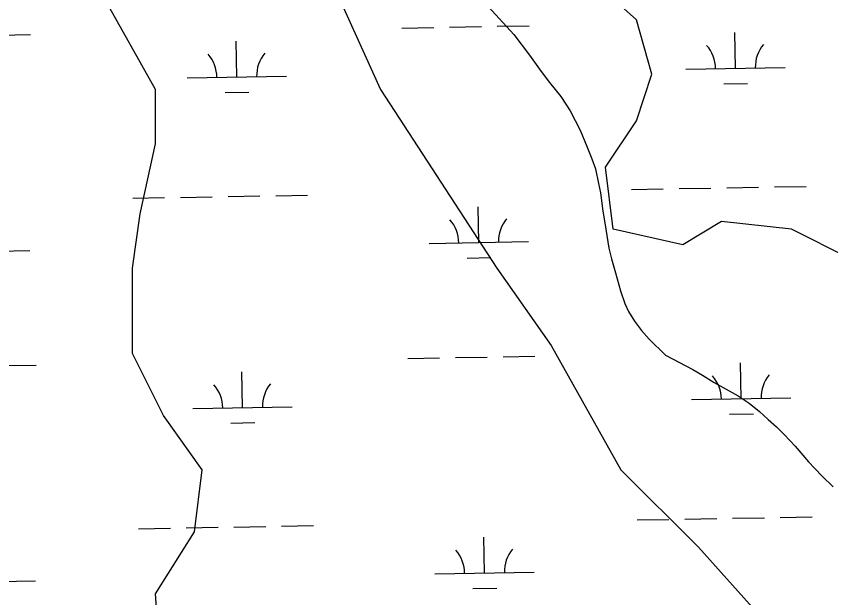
# Model space of a CAD drawing. Extents: x 3903937 to 3942190, y 260677 to 286651.
# Drawn here: x 3917570 to 3918389, y 279684 to 280270 of the extents above; entities that cross this region are included whole.
import ezdxf

# ---------------------------------------------------------------- set-up
doc = ezdxf.new("R2010")
doc.units = 0
for name, color, linetype in [('V-RIVR-EDGE', 7, 'Continuous'), ('V-SITE-VEGE', 7, 'Continuous'), ('V-TOPO-SHOR', 7, 'Continuous'), ('V-WETL-SWMP', 7, 'Continuous')]:
    doc.layers.add(name, color=color, linetype=linetype)

msp = doc.modelspace()

# ---------------------------------------------------------------- linework, layer by layer
at = {"layer": 'V-RIVR-EDGE'}
msp.add_spline([(3921377.29, 279062.17), (3921266.29, 279148.89), (3921205.7, 279194.69), (3921163.04, 279223.93), (3921117.47, 279259.01), (3921069, 279295.07), (3920989.51, 279356.45), (3920904.19, 279419.8), (3920848.46, 279465.1), (3920819.38, 279491.39), (3920764.61, 279532.32), (3920724.87, 279564.47), (3920717.6, 279574.2), (3920711.78, 279577.13), (3920707.91, 279580.05), (3920703.06, 279584.44), (3920697.73, 279590.28), (3920694.35, 279596.11), (3920679.81, 279608.29), (3920653.63, 279627.78), (3920647.82, 279633.14), (3920617.29, 279659.92), (3920603.23, 279669.67), (3920586.26, 279680.4), (3920572.19, 279685.77), (3920561.53, 279694.06), (3920554.73, 279695.04), (3920536.31, 279710.14), (3920503.84, 279735.48), (3920470.41, 279766.15), (3920409.85, 279826.52), (3920360.43, 279874.24), (3920304.23, 279925.85), (3920246.1, 279984.27), (3920184.08, 280042.22), (3920087.18, 280134.73), (3920077, 280142.52), (3920067.8, 280150.8), (3920023.21, 280189.76), (3919970.39, 280236.03), (3919916.12, 280284.72), (3919868.64, 280327.09), (3919856.04, 280338.29), (3919841.01, 280349.99), (3919835.19, 280353.4), (3919829.38, 280360.7), (3919822.12, 280368), (3919811.45, 280375.31), (3919804.66, 280378.73), (3919792.54, 280387.98), (3919778.98, 280401.13), (3919755.23, 280421.1), (3919718.88, 280448.39), (3919686.88, 280472.26), (3919581.74, 280567.7), (3919547.82, 280598.38), (3919513.89, 280625.18), (3919481.9, 280648.57), (3919448.92, 280669.04), (3919419.83, 280686.11), (3919392.68, 280705.61), (3919362.14, 280728.02), (3919330.15, 280752.87), (3919280.72, 280793.78), (3919246.79, 280820.09), (3919120.76, 280914.13), (3919044.16, 280969.68), (3918969.03, 281026.69), (3918955.46, 281036.92), (3918936.55, 281049.59), (3918911.83, 281069.56), (3918858.99, 281106.6), (3918831.84, 281126.58), (3918795.98, 281157.26), (3918776.59, 281169.45), (3918764.95, 281177.25), (3918748.96, 281193.32), (3918725.7, 281210.86), (3918705.34, 281224.99), (3918662.68, 281257.63), (3918621.47, 281285.9), (3918549.73, 281337.56), (3918525.01, 281357.04), (3918475.57, 281395.53), (3918463.46, 281407.22), (3918446.97, 281418.91), (3918411.11, 281449.11), (3918340.83, 281503.67), (3918290.91, 281544.11), (3918205.12, 281613.28), (3918154.72, 281655.65), (3918107.71, 281694.13), (3918054.88, 281736.51), (3917982.66, 281793.03), (3917905.11, 281852.47), (3917811.07, 281925.54), (3917735.94, 281981.09), (3917707.82, 282002.53), (3917655.96, 282042.96), (3917607.5, 282085.33), (3917579.89, 282111.14), (3917553.72, 282135.49), (3917491.71, 282196.35), (3917440.85, 282248.43), (3917425.11, 282263.78)], degree=3, dxfattribs=at)
at = {"layer": 'V-SITE-VEGE'}
for p, q in [((3917795.64, 280508.05), (3917936.09, 280195.78)), ((3918193.59, 280266.04), (3918107.75, 280344.11)), ((3917709.8, 280195.78), (3917639.58, 280320.69)), ((3918209.19, 280211.39), (3918193.59, 280266.04)), ((3918193.59, 280164.55), (3918209.19, 280211.39)), ((3917709.8, 280141.13), (3917709.8, 280195.78)), ((3917936.09, 280195.78), (3918053.13, 280016.22)), ((3918162.37, 280117.71), (3918193.59, 280164.55)), ((3917694.2, 280070.87), (3917709.8, 280141.13)), ((3918170.18, 280055.26), (3918162.37, 280117.71)), ((3917686.39, 280016.22), (3917694.2, 280070.87)), ((3918279.42, 280063.06), (3918240.41, 280039.64)), ((3918349.65, 280055.26), (3918279.42, 280063.06)), ((3918240.41, 280039.64), (3918170.18, 280055.26)), ((3918490.1, 279984.99), (3918349.65, 280055.26)), ((3917686.39, 279930.35), (3917686.39, 280016.22)), ((3918053.13, 280016.22), (3918107.75, 279938.15)), ((3918107.75, 279938.15), (3918177.98, 279813.24)), ((3917717.61, 279867.89), (3917686.39, 279930.35)), ((3917756.62, 279813.24), (3917717.61, 279867.89)), ((3917748.82, 279750.79), (3917756.62, 279813.24)), ((3918177.98, 279813.24), (3918256.01, 279735.18)), ((3917709.8, 279688.33), (3917748.82, 279750.79)), ((3918256.01, 279735.18), (3918326.24, 279657.11)), ((3917717.61, 279571.23), (3917709.8, 279688.33))]:
    msp.add_line(p, q, dxfattribs=at)
at = {"layer": 'V-TOPO-SHOR'}
msp.add_lwpolyline([(3918041.21, 280283.1), (3918070.38, 280251.32), (3918085.92, 280230.59), (3918097.85, 280214.05), (3918106.18, 280203.1), (3918117.46, 280188.88), (3918126.89, 280174.45), (3918136.93, 280154.96), (3918144.02, 280138.04), (3918148.66, 280126.23), (3918152.4, 280116.04), (3918155.61, 280101.26), (3918157.53, 280091.79), (3918159.99, 280073.57), (3918161.88, 280061.8), (3918165.75, 280036.36), (3918168.48, 280025.44), (3918172.47, 280011.35), (3918177.47, 279993.41), (3918181.93, 279980.46), (3918185.71, 279972.43), (3918191.75, 279962.68), (3918198.65, 279953.21), (3918206.48, 279944.73), (3918222.77, 279928.45), (3918250.36, 279914.13), (3918260.23, 279908.45), (3918271.91, 279901.05), (3918295.98, 279887.63), (3918307.2, 279880.09), (3918317.57, 279871.88), (3918326.25, 279863.92), (3918334.48, 279856.58), (3918341.87, 279849.1), (3918348.27, 279842.18), (3918353.4, 279837.03), (3918366.87, 279821.33), (3918373.27, 279814.48), (3918380.65, 279806.62), (3918391.59, 279796.1)], dxfattribs=at)
at = {"layer": 'V-WETL-SWMP'}
for p, q in [((3917957.69, 280257.82), (3917989.68, 280258.38)), ((3918005.68, 280258.66), (3918037.67, 280259.23)), ((3918053.67, 280259.51), (3918085.67, 280260.07)), ((3917551.84, 280250.68), (3917583.84, 280251.24)), ((3918293.3, 280217.29), (3918292.66, 280253.28)), ((3917791.47, 280208.46), (3917790.83, 280244.45)), ((3918243.3, 280216.41), (3918343.29, 280218.17)), ((3917741.47, 280207.58), (3917841.46, 280209.34)), ((3918281.57, 280201.65), (3918305.57, 280202.07)), ((3917779.74, 280192.82), (3917803.73, 280193.24)), ((3918188.58, 280095.36), (3918220.58, 280095.92)), ((3918236.57, 280096.2), (3918268.57, 280096.76)), ((3918284.57, 280097.05), (3918316.56, 280097.61)), ((3918332.56, 280097.89), (3918364.55, 280098.45)), ((3917686.75, 280086.52), (3917718.75, 280087.09)), ((3917734.74, 280087.37), (3917766.74, 280087.93)), ((3917782.74, 280088.21), (3917814.73, 280088.78)), ((3917830.73, 280089.06), (3917862.72, 280089.62)), ((3918034.91, 280041.9), (3918034.27, 280077.9)), ((3917984.91, 280041.02), (3918084.9, 280042.78)), ((3917483.08, 280032.19), (3917583.07, 280033.95)), ((3918023.18, 280026.26), (3918047.18, 280026.68)), ((3917963.54, 279925.2), (3917995.54, 279925.76)), ((3918011.53, 279926.04), (3918043.53, 279926.6)), ((3918059.53, 279926.89), (3918091.52, 279927.45)), ((3918299.15, 279884.67), (3918298.52, 279920.66)), ((3917557.7, 279918.05), (3917589.69, 279918.62)), ((3917797.32, 279875.83), (3917796.69, 279911.83)), ((3918249.16, 279883.79), (3918349.14, 279885.55)), ((3917747.33, 279874.95), (3917847.31, 279876.71)), ((3918287.42, 279869.03), (3918311.42, 279869.45)), ((3917785.59, 279860.19), (3917809.59, 279860.62)), ((3918242.43, 279763.58), (3918274.42, 279764.14)), ((3918290.42, 279764.42), (3918322.42, 279764.99)), ((3918338.41, 279765.27), (3918370.41, 279765.83)), ((3917788.59, 279755.59), (3917820.59, 279756.15)), ((3917836.58, 279756.43), (3917868.58, 279757)), ((3918194.44, 279762.73), (3918226.43, 279763.3)), ((3917692.61, 279753.9), (3917724.6, 279754.46)), ((3917740.6, 279754.75), (3917772.59, 279755.31)), ((3918040.76, 279709.28), (3918040.13, 279745.27)), ((3917990.77, 279708.4), (3918090.75, 279710.16)), ((3917488.94, 279699.57), (3917588.92, 279701.33)), ((3918029.03, 279693.64), (3918053.03, 279694.06))]:
    msp.add_line(p, q, dxfattribs=at)
for centre, start, end in [((3918238.05, 280216.79), 0.23658, 41.78024), ((3918348.52, 280218.74), 140.23658, 181.78024), ((3917736.22, 280207.96), 0.23658, 41.78024), ((3917846.69, 280209.9), 140.23658, 181.78024), ((3917979.66, 280041.4), 0.23658, 41.78024), ((3918090.13, 280043.35), 140.23658, 181.78024), ((3918243.91, 279884.17), 0.23658, 41.78024), ((3918354.38, 279886.11), 140.23658, 181.78024), ((3917742.08, 279875.34), 0.23658, 41.78024), ((3917852.55, 279877.28), 140.23658, 181.78024), ((3917985.52, 279708.78), 0.23658, 41.78024), ((3918095.99, 279710.73), 140.23658, 181.78024)]:
    msp.add_arc(centre, 35.25, start, end, dxfattribs=at)

doc.saveas('drawing.dxf')
